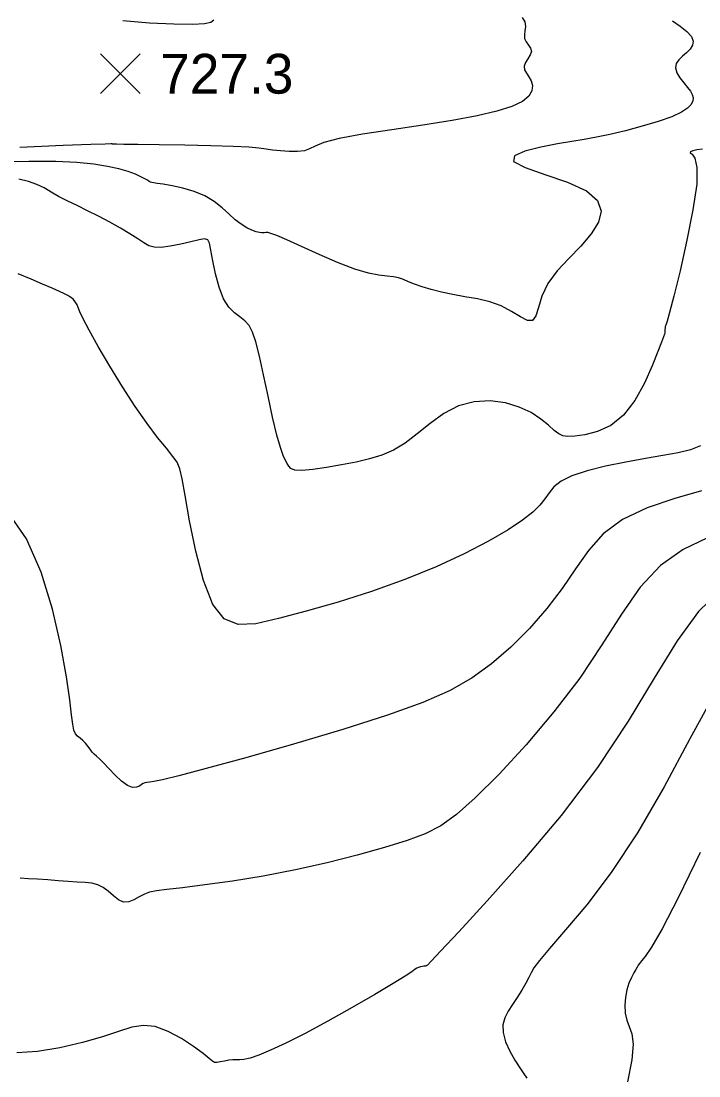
# Model space of a CAD drawing. Extents: x 2566142 to 2571431, y 418755 to 421584.
# Drawn here: x 2568223.4 to 2568478.9, y 419077 to 419474.5 of the extents above; entities that cross this region are included whole.
import ezdxf

# ---------------------------------------------------------------- set-up
doc = ezdxf.new("R2010")
doc.units = 0
for name, color, linetype in [('Contour_ADS_Major', 7, 'Continuous'), ('Contour_ADS_Minor', 7, 'Continuous'), ('Contour_ADS_Spot_Elevation', 7, 'Continuous')]:
    doc.layers.add(name, color=color, linetype=linetype)

# ---------------------------------------------------------------- blocks, each defined once
blk = doc.blocks.new('S750')
at = {"layer": 'Contour_ADS_Spot_Elevation'}
for p, q in [((-0.5, 0.498), (0.5, -0.498)), ((-0.498, -0.5), (0.498, 0.5))]:
    blk.add_line(p, q, dxfattribs=at)

msp = doc.modelspace()

# ---------------------------------------------------------------- linework, layer by layer
at = {"layer": 'Contour_ADS_Major'}
for points in [[(2568468.89, 419474.55), (2568471.81, 419472.54), (2568474.34, 419470.53), (2568476.09, 419468.62), (2568476.77, 419466.9), (2568476.51, 419465.34), (2568475.57, 419463.91), (2568474.22, 419462.56), (2568472.71, 419461.23), (2568471.32, 419459.88), (2568470.33, 419458.43), (2568470.02, 419456.81), (2568470.57, 419454.99), (2568471.75, 419453.06), (2568473.22, 419451.17), (2568474.64, 419449.45), (2568475.72, 419448), (2568476.41, 419446.75), (2568476.69, 419445.58), (2568476.55, 419444.39), (2568475.95, 419443.09), (2568474.62, 419441.66), (2568472.28, 419440.1), (2568468.63, 419438.41), (2568463.53, 419436.62), (2568457.49, 419434.83), (2568451.18, 419433.17), (2568445.28, 419431.78)], [(2568445.28, 419431.78), (2568440.24, 419430.72), (2568435.68, 419429.88), (2568430.99, 419429.08), (2568425.6, 419428.15), (2568419.27, 419426.95), (2568413.3, 419425.45), (2568409.32, 419423.67), (2568409.01, 419421.61), (2568413.37, 419419.29), (2568420.86, 419416.68), (2568429.3, 419413.75), (2568436.49, 419410.47), (2568440.72, 419406.82), (2568442.07, 419402.86), (2568441.09, 419398.65), (2568438.32, 419394.24), (2568434.34, 419389.69), (2568429.81, 419385.04), (2568425.43, 419380.31), (2568421.89, 419375.54), (2568419.66, 419370.82), (2568418.37, 419366.59), (2568417.42, 419363.34), (2568416.22, 419361.59), (2568414.3, 419361.64), (2568411.64, 419363.02), (2568408.31, 419365.08), (2568404.41, 419367.14), (2568400.05, 419368.68), (2568395.41, 419369.77), (2568390.7, 419370.61), (2568386.1, 419371.4), (2568381.82, 419372.3), (2568377.93, 419373.29), (2568374.53, 419374.32), (2568371.68, 419375.32), (2568369.41, 419376.25), (2568367.51, 419377.04), (2568365.71, 419377.68), (2568363.75, 419378.13), (2568361.36, 419378.39), (2568358.3, 419378.75), (2568354.31, 419379.52), (2568349.14, 419381.04), (2568342.73, 419383.48), (2568335.75, 419386.47), (2568329.06, 419389.48), (2568323.54, 419392), (2568319.81, 419393.61), (2568317.59, 419394.45), (2568316.37, 419394.75), (2568315.65, 419394.76), (2568314.98, 419394.69), (2568314.21, 419394.65), (2568313.25, 419394.74), (2568312, 419395.05), (2568310.4, 419395.64), (2568308.49, 419396.58), (2568306.37, 419397.9), (2568304.11, 419399.63), (2568301.75, 419401.77), (2568299.17, 419404.14), (2568296.21, 419406.49), (2568292.72, 419408.59), (2568288.64, 419410.25), (2568284.34, 419411.5), (2568280.3, 419412.38), (2568276.99, 419412.96), (2568274.75, 419413.3), (2568273.41, 419413.49), (2568272.66, 419413.62), (2568272.18, 419413.79), (2568271.71, 419414.07), (2568271.05, 419414.5), (2568270.06, 419415.08), (2568268.58, 419415.83), (2568266.49, 419416.75), (2568263.72, 419417.76), (2568260.23, 419418.78), (2568255.97, 419419.73), (2568250.84, 419420.53), (2568244.48, 419421.13), (2568236.47, 419421.49), (2568226.38, 419421.59), (2568214.09, 419421.42)], [(2568486.57, 419259.54), (2568478.69, 419251.97), (2568470.66, 419240.94), (2568462.06, 419226.91), (2568452.25, 419210.69), (2568440.63, 419193.14), (2568426.95, 419175.17), (2568412.54, 419157.99), (2568399.11, 419142.93), (2568388.36, 419131.29), (2568381.54, 419123.97), (2568378, 419120.19), (2568376.64, 419118.78), (2568376.36, 419118.55), (2568376.22, 419118.51), (2568376.02, 419118.46), (2568375.71, 419118.4), (2568375.26, 419118.32), (2568374.65, 419118.22), (2568373.94, 419118.09), (2568373.21, 419117.89), (2568372.55, 419117.6), (2568371.9, 419117.15), (2568370.69, 419116.25), (2568368.19, 419114.56), (2568363.68, 419111.75), (2568356.75, 419107.64), (2568348.18, 419102.72), (2568339.04, 419097.61), (2568330.43, 419092.98), (2568323.2, 419089.32), (2568317.44, 419086.64), (2568312.98, 419084.82), (2568309.7, 419083.71), (2568307.42, 419083.19), (2568305.82, 419083.05), (2568304.55, 419083.09), (2568303.27, 419083.08), (2568301.72, 419082.89), (2568300.04, 419082.56), (2568298.45, 419082.23), (2568297.19, 419082.03), (2568296.35, 419082.08), (2568295.56, 419082.54), (2568294.29, 419083.61), (2568292.03, 419085.44), (2568288.45, 419088.1), (2568283.9, 419091.08), (2568278.9, 419093.78), (2568274, 419095.58), (2568269.53, 419096.03), (2568265.1, 419095.3), (2568260.13, 419093.74), (2568254.05, 419091.7), (2568246.5, 419089.53), (2568238.07, 419087.56), (2568229.58, 419086.15), (2568221.84, 419085.64)]]:
    msp.add_lwpolyline(points, dxfattribs=at)
at = {"layer": 'Contour_ADS_Minor'}
for points in [[(2568412.25, 419475.78), (2568413.23, 419474.12), (2568413.51, 419472.46), (2568413.34, 419470.84), (2568413.09, 419469.31), (2568413.14, 419467.9), (2568413.74, 419466.63), (2568414.62, 419465.45), (2568415.42, 419464.28), (2568415.73, 419463.04), (2568415.32, 419461.69), (2568414.46, 419460.27), (2568413.57, 419458.83), (2568413.05, 419457.44), (2568413.21, 419456.14), (2568413.88, 419454.85), (2568414.77, 419453.48), (2568415.61, 419451.93), (2568416.11, 419450.14), (2568415.96, 419448.17), (2568414.84, 419446.14), (2568412.42, 419444.14), (2568408.44, 419442.25), (2568402.76, 419440.46), (2568395.28, 419438.72), (2568385.92, 419437), (2568374.82, 419435.26), (2568363.1, 419433.52), (2568352.14, 419431.83), (2568343.31, 419430.21), (2568337.56, 419428.71), (2568334.2, 419427.39), (2568332.11, 419426.34), (2568330.19, 419425.63), (2568327.58, 419425.31), (2568324.43, 419425.3), (2568321.17, 419425.51), (2568318.21, 419425.84), (2568315.73, 419426.22), (2568313.04, 419426.59), (2568309.22, 419426.95), (2568303.36, 419427.26), (2568294.94, 419427.51), (2568285.11, 419427.7), (2568275.4, 419427.84), (2568267.37, 419427.94), (2568262.16, 419428.02), (2568259.38, 419428.06), (2568258.22, 419428.1), (2568257.91, 419428.12), (2568257.78, 419428.14), (2568257.68, 419428.16), (2568257.61, 419428.18), (2568257.53, 419428.2), (2568257.18, 419428.2), (2568255.13, 419428.13), (2568249.71, 419427.93), (2568239.25, 419427.52), (2568222.88, 419426.88)], [(2568261.77, 419474.63), (2568271.81, 419473.85), (2568280.97, 419473.38), (2568288.16, 419473.27), (2568292.6, 419473.52), (2568294.93, 419474.1), (2568296.11, 419474.99)], [(2568475.72, 419425.24), (2568475.64, 419424.88), (2568476.36, 419424.32), (2568477.4, 419422.78), (2568478.16, 419419.32), (2568478.05, 419413.01), (2568476.66, 419403.38), (2568474.37, 419391.88), (2568471.77, 419380.4), (2568469.45, 419370.87), (2568467.85, 419364.7), (2568466.91, 419361.39), (2568466.43, 419359.94), (2568466.23, 419359.35), (2568466.14, 419358.82), (2568466.09, 419358.22), (2568466.06, 419357.61), (2568466.01, 419357.05), (2568465.9, 419356.5), (2568465.55, 419355.5), (2568464.78, 419353.51), (2568463.41, 419349.95), (2568461.28, 419344.55), (2568458.39, 419338.06), (2568454.79, 419331.5), (2568450.5, 419325.91), (2568445.64, 419322.06), (2568440.63, 419319.76), (2568435.95, 419318.58), (2568432.1, 419318.09), (2568429.41, 419317.94), (2568427.55, 419318.17), (2568426.03, 419318.88), (2568424.38, 419320.19), (2568422.18, 419322.15), (2568419.29, 419324.5), (2568415.65, 419326.91), (2568411.2, 419329.04), (2568405.95, 419330.59), (2568400.15, 419331.32), (2568394.14, 419331.01), (2568388.23, 419329.46), (2568382.7, 419326.58), (2568377.54, 419322.85), (2568372.71, 419318.92), (2568368.15, 419315.38), (2568363.76, 419312.73), (2568359.38, 419310.85), (2568354.77, 419309.46), (2568349.73, 419308.31), (2568344.17, 419307.2), (2568338.52, 419306.2), (2568333.35, 419305.46), (2568329.24, 419305.12), (2568326.57, 419305.26), (2568325.07, 419305.83), (2568324.28, 419306.69), (2568323.75, 419307.73), (2568323.1, 419308.94), (2568322.23, 419310.75), (2568321.14, 419313.74), (2568319.8, 419318.45), (2568318.22, 419325.17), (2568316.5, 419333.1), (2568314.79, 419341.15), (2568313.23, 419348.25), (2568311.89, 419353.56), (2568310.65, 419357.27), (2568309.35, 419359.8), (2568307.8, 419361.57), (2568305.91, 419363.03), (2568303.79, 419364.59), (2568301.65, 419366.72), (2568299.67, 419369.83), (2568298.01, 419374.17), (2568296.68, 419379.19), (2568295.67, 419384.1), (2568294.93, 419388.16), (2568294.4, 419390.78), (2568293.76, 419392.09), (2568292.6, 419392.41), (2568290.56, 419392.04), (2568287.42, 419391.29), (2568283.59, 419390.4), (2568279.65, 419389.61), (2568276.19, 419389.16), (2568273.61, 419389.23), (2568271.61, 419389.83), (2568269.72, 419390.91), (2568267.45, 419392.42), (2568264.44, 419394.32), (2568260.82, 419396.47), (2568256.8, 419398.73), (2568252.61, 419400.94), (2568248.46, 419403), (2568244.49, 419404.91), (2568240.81, 419406.69), (2568237.53, 419408.4), (2568234.7, 419410.04), (2568232.07, 419411.57), (2568229.35, 419412.94)], [(2568480.25, 419426.24), (2568478.15, 419425.9), (2568476.6, 419425.57), (2568475.72, 419425.24)], [(2568229.35, 419412.94), (2568226.24, 419414.07), (2568222.5, 419414.94)], [(2568399.59, 419278.47), (2568390.45, 419273.73), (2568379.85, 419268.81), (2568368.08, 419263.99), (2568355.53, 419259.51), (2568342.89, 419255.51), (2568330.92, 419252.07), (2568320.4, 419249.29), (2568311.89, 419247.39), (2568305.2, 419247.08), (2568299.93, 419249.2), (2568295.69, 419254.59), (2568292.14, 419263.62), (2568289.22, 419274.78), (2568286.93, 419286.13), (2568285.26, 419295.69), (2568284.14, 419302.03), (2568283.26, 419305.8), (2568282.22, 419308.21), (2568280.62, 419310.44), (2568278.16, 419313.5), (2568274.88, 419317.61), (2568270.93, 419322.83), (2568266.45, 419329.2), (2568261.62, 419336.63), (2568256.82, 419344.44), (2568252.49, 419351.82), (2568249.06, 419357.95), (2568246.83, 419362.23), (2568245.56, 419364.94), (2568244.91, 419366.55), (2568244.52, 419367.55), (2568244.08, 419368.35), (2568243.57, 419369.04), (2568243.02, 419369.63), (2568242.44, 419370.13), (2568241.84, 419370.57), (2568241.02, 419371.06), (2568239.77, 419371.69), (2568237.84, 419372.58), (2568235.08, 419373.81), (2568231.51, 419375.37), (2568227.24, 419377.21), (2568222.35, 419379.28)], [(2568479.45, 419314.35), (2568475.77, 419312.95), (2568471.05, 419311.81), (2568465.34, 419310.76), (2568458.7, 419309.64), (2568451.3, 419308.3), (2568443.74, 419306.75), (2568436.72, 419305.01), (2568430.95, 419303.12), (2568426.91, 419301.1), (2568424.25, 419298.97), (2568422.4, 419296.74), (2568420.8, 419294.44), (2568418.91, 419292.03), (2568416.26, 419289.4), (2568412.43, 419286.36), (2568406.98, 419282.75), (2568399.59, 419278.47)], [(2568479.87, 419297.45), (2568469.85, 419294.52), (2568459.43, 419291.03), (2568450.08, 419286.69), (2568442.85, 419281.31), (2568437.25, 419275.02), (2568432.4, 419268.07), (2568427.41, 419260.67), (2568421.59, 419253.08), (2568415.02, 419245.6), (2568407.99, 419238.55), (2568400.77, 419232.26), (2568393.43, 419226.93), (2568385.13, 419222.22), (2568374.85, 419217.69), (2568361.52, 419212.89), (2568344.67, 419207.52), (2568326.1, 419202), (2568308.14, 419196.89), (2568293.15, 419192.79), (2568282.87, 419190.09), (2568276.7, 419188.59), (2568273.42, 419187.91), (2568271.79, 419187.67), (2568270.8, 419187.55), (2568270.08, 419187.41), (2568269.48, 419187.19), (2568268.83, 419186.79), (2568267.98, 419186.22), (2568266.85, 419185.73), (2568265.39, 419185.66), (2568263.53, 419186.36), (2568261.29, 419188.02), (2568258.85, 419190.32), (2568256.49, 419192.79), (2568254.45, 419194.95), (2568252.92, 419196.47), (2568251.82, 419197.48), (2568250.97, 419198.25), (2568250.21, 419199.04), (2568249.41, 419200.05), (2568248.55, 419201.21), (2568247.63, 419202.37), (2568246.66, 419203.39), (2568245.66, 419204.2)], [(2568245.66, 419204.2), (2568244.71, 419204.97), (2568243.88, 419205.93), (2568243.25, 419207.33), (2568242.86, 419209.49), (2568242.47, 419213.05), (2568241.78, 419218.76), (2568240.51, 419227.34), (2568238.39, 419239.14), (2568235.26, 419252.86), (2568230.99, 419266.84), (2568225.45, 419279.38), (2568218.64, 419289.12)], [(2568481.93, 419279.65), (2568473, 419275.29), (2568464.38, 419269.33), (2568456.76, 419261.13), (2568449.66, 419250.96), (2568442.33, 419239.38), (2568434.02, 419226.91), (2568424.27, 419214.12), (2568413.78, 419201.79), (2568403.55, 419190.74), (2568394.57, 419181.78), (2568387.48, 419175.45), (2568381.57, 419171.21), (2568375.74, 419168.24), (2568368.94, 419165.72), (2568360.33, 419163), (2568350.14, 419160.11), (2568338.81, 419157.23), (2568326.83, 419154.58), (2568314.69, 419152.3), (2568303.07, 419150.43), (2568292.71, 419148.97), (2568284.31, 419147.91), (2568278.38, 419147.23), (2568274.46, 419146.74), (2568271.85, 419146.25), (2568269.87, 419145.53), (2568267.93, 419144.48), (2568265.96, 419143.37), (2568263.97, 419142.59), (2568262.01, 419142.5), (2568260.08, 419143.34), (2568258.18, 419144.83), (2568256.26, 419146.54), (2568254.31, 419148.04), (2568252.29, 419149.03), (2568250.07, 419149.56), (2568247.55, 419149.83), (2568244.59, 419150.01), (2568241.13, 419150.25), (2568237.33, 419150.54), (2568233.43, 419150.83), (2568229.65, 419151.1), (2568226.19, 419151.31), (2568223.11, 419151.52)], [(2568484.71, 419220.9), (2568475.53, 419203.99), (2568465.78, 419185.88), (2568455.77, 419168.56), (2568445.86, 419153.68), (2568436.61, 419141.51), (2568428.64, 419132), (2568422.56, 419125.06), (2568418.75, 419120.51), (2568416.69, 419117.69), (2568415.63, 419115.81), (2568414.81, 419114.09), (2568413.64, 419111.91), (2568412.13, 419109.34), (2568410.41, 419106.58), (2568408.67, 419103.86), (2568407.05, 419101.33), (2568405.77, 419098.85), (2568405.04, 419096.24), (2568405.1, 419093.29), (2568406.05, 419089.89), (2568407.66, 419086.31), (2568409.56, 419082.89), (2568411.42, 419079.97), (2568412.94, 419077.8), (2568414.06, 419076.17)], [(2568479.36, 419161.12), (2568471.04, 419144.11), (2568465.01, 419132.47), (2568461.06, 419125.55), (2568458.66, 419121.97), (2568457.3, 419120.31), (2568456.5, 419119.35), (2568456.02, 419118.67), (2568455.63, 419118.01), (2568455.13, 419117.13), (2568454.38, 419115.83), (2568453.46, 419114.09), (2568452.52, 419111.94), (2568451.72, 419109.41), (2568451.18, 419106.57), (2568450.96, 419103.59), (2568451.11, 419100.66), (2568451.68, 419097.99), (2568452.63, 419095.61), (2568453.58, 419092.87), (2568454.07, 419088.97), (2568453.65, 419083.09), (2568451.98, 419074.72)]]:
    msp.add_lwpolyline(points, dxfattribs=at)

# ---------------------------------------------------------------- block references
at = {"layer": 'Contour_ADS_Spot_Elevation', "xscale": 15, "yscale": 15}
msp.add_blockref('S750', (2568260.85, 419454.62), dxfattribs=at)

# ---------------------------------------------------------------- texts
at = {"layer": 'Contour_ADS_Spot_Elevation'}
msp.add_text('727.3', height=15, dxfattribs=at).set_placement((2568275.85, 419447.12))

doc.saveas('drawing.dxf')
